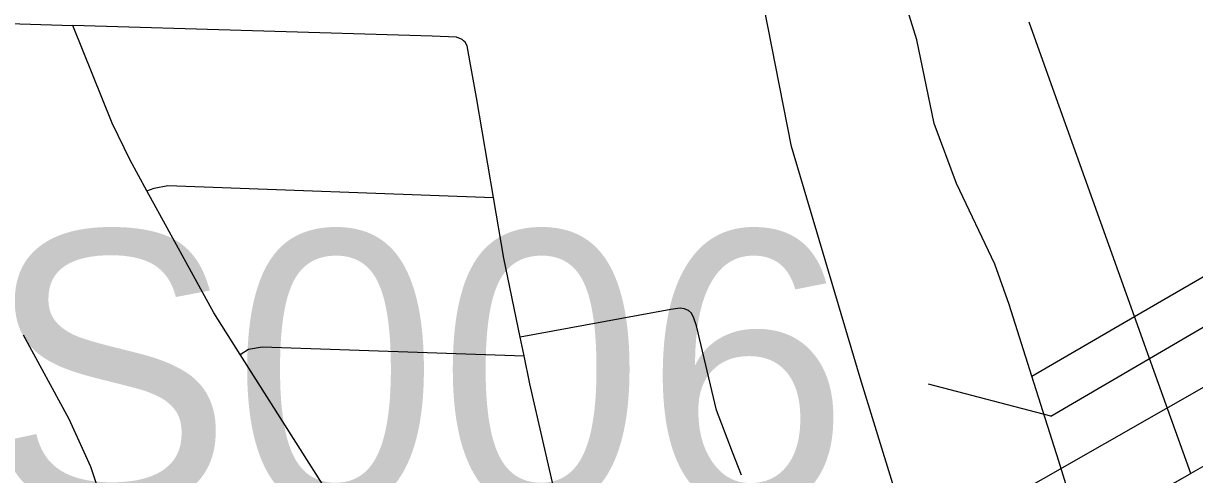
# Model space of a CAD drawing. Extents: x -132.8 to -73.3, y -60 to -26.
# Drawn here: x -122.4206 to -121.9546, y -49.0053 to -48.8258 of the extents above; entities that cross this region are included whole.
import ezdxf

# ---------------------------------------------------------------- set-up
doc = ezdxf.new("R2010")
doc.units = 0
for name, color, linetype in [('tdCoCityStreetMajor', 7, 'Continuous'), ('tdCoCityStreetMinor', 7, 'Continuous'), ('tdCoDivCarto', 7, 'Continuous'), ('tdCoPriDiv', 7, 'Continuous'), ('tdCoPrimary', 7, 'Continuous'), ('tdCoStrucDivPri', 7, 'Continuous'), ('tdCoStrucPriMaintName', 7, 'Continuous')]:
    doc.layers.add(name, color=color, linetype=linetype)

msp = doc.modelspace()

# ---------------------------------------------------------------- linework, layer by layer
at = {"layer": 'tdCoCityStreetMajor'}
msp.add_lwpolyline([(-121.95384, -49.18971), (-121.98005, -49.15585), (-121.9846, -49.14965), (-121.99288, -49.13834), (-121.99633, -49.13045), (-121.99855, -49.12034), (-121.99732, -49.10924), (-121.99189, -49.0974), (-121.98819, -49.08606), (-121.9872, -49.07274), (-121.99189, -49.054), (-121.99693, -49.03777), (-121.99948, -49.02955), (-122.00866, -48.99999), (-122.01937, -48.96612), (-122.02839, -48.9376), (-122.03406, -48.92157), (-122.04935, -48.88951), (-122.05823, -48.86559), (-122.06513, -48.8323), (-122.07593, -48.79756)], dxfattribs=at)
at = {"layer": 'tdCoCityStreetMinor'}
for p, q in [((-122.01937, -48.96612), (-121.97849, -48.94242)), ((-122.2214, -48.95802), (-122.22293, -48.95063))]:
    msp.add_line(p, q, dxfattribs=at)
for points in [[(-122.39306, -48.73636), (-122.39378, -48.73991), (-122.39911, -48.74825), (-122.43927, -48.79639), (-122.44205, -48.8018), (-122.44328, -48.80559), (-122.44375, -48.81169), (-122.44328, -48.81926), (-122.4422, -48.82258), (-122.44019, -48.82459), (-122.43726, -48.82544), (-122.43067, -48.82568), (-122.40086, -48.82658)], [(-122.04911, -49.06531), (-122.0532, -49.05955), (-122.06026, -49.04961), (-122.06495, -49.04172), (-122.06815, -49.03013), (-122.08764, -48.96675), (-122.11501, -48.87477), (-122.12759, -48.81065), (-122.12857, -48.80448), (-122.12833, -48.80153), (-122.12715, -48.79964), (-122.12709, -48.79955), (-122.12364, -48.79807), (-122.08443, -48.79709), (-122.07593, -48.79756), (-122.06667, -48.79807), (-122.03267, -48.79084)], [(-121.97849, -48.94242), (-122.01168, -48.84986), (-122.0204, -48.82535)], [(-122.23353, -48.89506), (-122.24029, -48.85527), (-122.243, -48.84072), (-122.24406, -48.83472), (-122.24479, -48.83333), (-122.24548, -48.83268), (-122.24604, -48.83214), (-122.24828, -48.83122), (-122.25791, -48.83089), (-122.40086, -48.82658)], [(-122.37148, -48.89242), (-122.37816, -48.88024), (-122.38532, -48.86545), (-122.40086, -48.82658)], [(-122.37148, -48.89242), (-122.36855, -48.89134), (-122.36312, -48.89035), (-122.23353, -48.89506)], [(-122.33431, -48.95755), (-122.34487, -48.94091), (-122.37148, -48.89242)], [(-122.22293, -48.95063), (-122.22944, -48.91915), (-122.23353, -48.89506)], [(-121.97849, -48.94242), (-121.94263, -48.92162), (-121.92575, -48.91142)], [(-122.13489, -49.00549), (-122.13846, -48.99639), (-122.14487, -48.97962), (-122.15277, -48.94609), (-122.15382, -48.94311), (-122.15474, -48.94111), (-122.15598, -48.94007), (-122.15639, -48.93988), (-122.15754, -48.93935), (-122.15926, -48.93915), (-122.16294, -48.93959), (-122.22293, -48.95063)], [(-121.95608, -49.00489), (-121.97198, -48.96059), (-121.97849, -48.94242)], [(-122.39112, -49.01022), (-122.39368, -49.00225), (-122.40231, -48.98326), (-122.42057, -48.94988)], [(-122.33431, -48.95755), (-122.33106, -48.95546), (-122.32564, -48.95447), (-122.2214, -48.95802)], [(-122.27189, -49.05837), (-122.28914, -49.0287), (-122.33431, -48.95755)], [(-122.20608, -49.01984), (-122.20897, -49.0131), (-122.21908, -48.96921), (-122.2214, -48.95802)]]:
    msp.add_lwpolyline(points, dxfattribs=at)
at = {"layer": 'tdCoDivCarto'}
for p, q in [((-121.94678, -48.99963), (-121.95608, -49.00489)), ((-121.95647, -49.00511), (-121.98209, -49.01962)), ((-121.95647, -49.00511), (-121.98209, -49.01962)), ((-121.95608, -49.00489), (-121.95647, -49.00511))]:
    msp.add_line(p, q, dxfattribs=at)
for points in [[(-121.92493, -48.98554), (-121.93347, -48.991), (-121.94678, -48.99963), (-121.95608, -49.00489), (-121.95647, -49.00511)], [(-121.92493, -48.98554), (-121.93347, -48.991), (-121.94678, -48.99963), (-121.95608, -49.00489), (-121.95647, -49.00511)], [(-121.92493, -48.98554), (-121.93347, -48.991), (-121.94678, -48.99963), (-121.95608, -49.00489), (-121.95647, -49.00511)], [(-121.95647, -49.00511), (-121.98209, -49.01962)], [(-121.95647, -49.00511), (-121.98209, -49.01962)]]:
    msp.add_lwpolyline(points, dxfattribs=at)
at = {"layer": 'tdCoPriDiv'}
msp.add_lwpolyline([(-122.39889, -49.1961), (-122.38659, -49.1887), (-122.32317, -49.15937), (-122.12867, -49.06752), (-122.0654, -49.03578), (-121.93973, -48.96399), (-121.89577, -48.93214), (-121.82483, -48.89049), (-121.79284, -48.87458), (-121.7314, -48.85105), (-121.70834, -48.83843), (-121.68712, -48.81511)], dxfattribs=at)
at = {"layer": 'tdCoPrimary'}
msp.add_line((-121.95647, -49.00511), (-121.98209, -49.01962), dxfattribs=at)
msp.add_line((-121.95647, -49.00511), (-121.98209, -49.01962), dxfattribs=at)
for points in [[(-121.92493, -48.98554), (-121.93347, -48.991), (-121.94678, -48.99963), (-121.95608, -49.00489), (-121.95647, -49.00511)], [(-121.92493, -48.98554), (-121.93347, -48.991), (-121.94678, -48.99963), (-121.95608, -49.00489), (-121.95647, -49.00511)], [(-121.94678, -48.99963), (-121.95608, -49.00489), (-121.95647, -49.00511), (-121.98209, -49.01962)]]:
    msp.add_lwpolyline(points, dxfattribs=at)
at = {"layer": 'tdCoStrucDivPri'}
for q in [(-121.92105, -48.92898), (-122.06053, -48.96934)]:
    msp.add_line((-122.01178, -48.9821), q, dxfattribs=at)

# ---------------------------------------------------------------- texts
at = {"layer": 'tdCoStrucPriMaintName'}
msp.add_text('78036S006', height=0.11, dxfattribs=at).set_placement((-122.84444, -49.01844))
msp.add_text('78036S006', height=0.11, dxfattribs=at).set_placement((-122.84444, -49.01844))
msp.add_text('78036S006', height=0.11, dxfattribs=at).set_placement((-122.84444, -49.01844))

doc.saveas('drawing.dxf')
